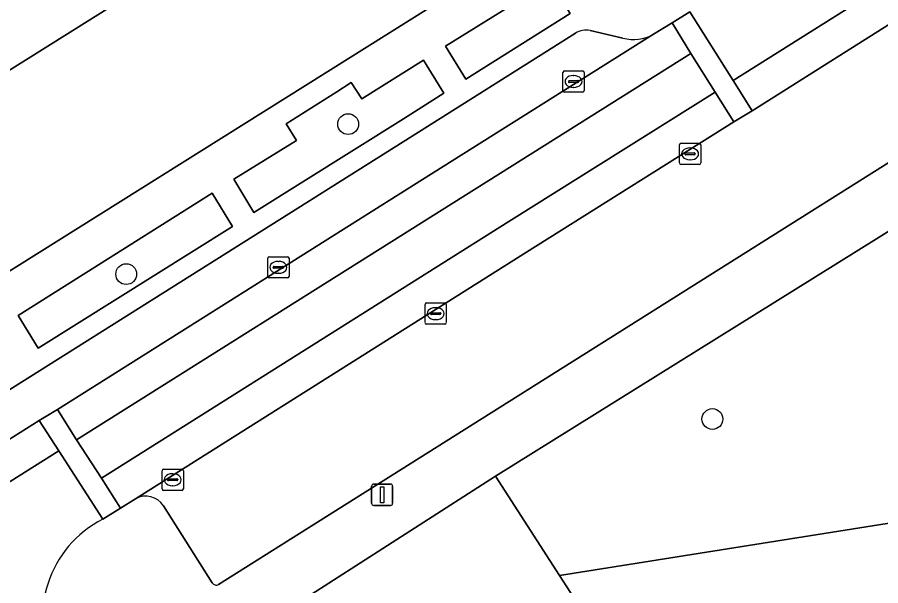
# Model space of a CAD drawing. Extents: x 160077 to 160948, y 386481 to 387498.
# Drawn here: x 160443.45 to 160484.07, y 387208.7 to 387235.45 of the extents above; entities that cross this region are included whole.
import ezdxf

# ---------------------------------------------------------------- set-up
doc = ezdxf.new("R2010")
doc.units = 0
for name, color, linetype in [('IMGEO_Boom', 7, 'Continuous'), ('IMGEO_Erf', 7, 'Continuous'), ('IMGEO_Groenvoorziening', 7, 'Continuous'), ('IMGEO_Kolk', 7, 'Continuous'), ('IMGEO_Lichtmast', 7, 'Continuous'), ('IMGEO_Pand', 7, 'Continuous'), ('IMGEO_Parkeervlak_open', 7, 'Continuous'), ('IMGEO_Rijbaan_lokaal_gesloten', 7, 'Continuous'), ('IMGEO_Rijbaan_lokaal_open', 7, 'Continuous'), ('IMGEO_Voetpad_open', 7, 'Continuous')]:
    doc.layers.add(name, color=color, linetype=linetype)

msp = doc.modelspace()

# ---------------------------------------------------------------- linework, layer by layer
at = {"layer": 'IMGEO_Boom'}
for centre in [(160459.014, 387230.426), (160448.574, 387223.366), (160476.149, 387216.548)]:
    msp.add_circle(centre, 0.489, dxfattribs=at)
at = {"layer": 'IMGEO_Erf'}
for points in [[(160467.691, 387238.95), (160463.439, 387245.729), (160458.165, 387242.42), (160453.038, 387239.204), (160447.912, 387235.987), (160442.785, 387232.771), (160437.658, 387229.555), (160432.533, 387226.339), (160427.406, 387223.123), (160422.279, 387219.906), (160417.152, 387216.69), (160412.026, 387213.474), (160406.899, 387210.257), (160401.625, 387206.948), (160405.127, 387201.741)], [(160407.555, 387201.225), (160467.691, 387238.95)]]:
    msp.add_lwpolyline(points, dxfattribs=at)
at = {"layer": 'IMGEO_Groenvoorziening'}
for points in [[(160463.592, 387234.087), (160464.554, 387232.533), (160469.465, 387235.624), (160468.507, 387237.153)], [(160500, 387233.575), (160500.121, 387235.16), (160500, 387235.084), (160465.938, 387213.851), (160468.963, 387209.178), (160498.497, 387213.871)], [(160462.559, 387233.439), (160459.665, 387231.62), (160459.163, 387232.386), (160458.481, 387231.949), (160456.093, 387230.437), (160456.581, 387229.661), (160453.633, 387227.827), (160454.582, 387226.269), (160461.625, 387230.674), (160463.522, 387231.883)], [(160453.57, 387225.605), (160452.616, 387227.169), (160443.496, 387221.414), (160444.427, 387219.882)], [(160471.06, 387205.939), (160498.218, 387210.216), (160498.497, 387213.871), (160468.963, 387209.178)]]:
    msp.add_lwpolyline(points, close=True, dxfattribs=at)
for points in [[(160468.963, 387209.178), (160465.938, 387213.851), (160449.437, 387203.261)], [(160448.92, 387202.55), (160471.06, 387205.939), (160468.963, 387209.178)]]:
    msp.add_lwpolyline(points, dxfattribs=at)
at = {"layer": 'IMGEO_Kolk'}
for p, q in [((160469.116, 387232.005), (160469.116, 387232.857)), ((160469.191, 387232.931), (160470.043, 387232.931)), ((160469.604, 387232.711), (160469.629, 387232.711)), ((160470.117, 387232.857), (160470.117, 387232.005)), ((160469.375, 387232.425), (160469.375, 387232.437)), ((160469.813, 387232.388), (160469.415, 387232.388)), ((160469.418, 387232.474), (160469.816, 387232.474)), ((160469.859, 387232.437), (160469.859, 387232.425)), ((160470.043, 387231.931), (160469.191, 387231.931)), ((160469.627, 387232.151), (160469.602, 387232.151)), ((160474.6, 387228.599), (160474.6, 387229.451)), ((160474.675, 387229.525), (160475.527, 387229.525)), ((160475.601, 387229.451), (160475.601, 387228.599)), ((160474.859, 387229.019), (160474.859, 387229.031)), ((160475.297, 387228.982), (160474.899, 387228.982)), ((160474.902, 387229.068), (160475.3, 387229.068)), ((160475.088, 387229.305), (160475.113, 387229.305)), ((160475.343, 387229.031), (160475.343, 387229.019)), ((160475.111, 387228.745), (160475.086, 387228.745)), ((160475.527, 387228.525), (160474.675, 387228.525)), ((160455.232, 387223.26), (160455.232, 387224.112)), ((160455.307, 387224.186), (160456.159, 387224.186)), ((160456.233, 387224.112), (160456.233, 387223.26)), ((160455.491, 387223.68), (160455.491, 387223.692)), ((160455.534, 387223.729), (160455.932, 387223.729)), ((160455.72, 387223.966), (160455.745, 387223.966)), ((160455.975, 387223.692), (160455.975, 387223.68)), ((160455.929, 387223.643), (160455.531, 387223.643)), ((160455.743, 387223.406), (160455.718, 387223.406)), ((160456.159, 387223.186), (160455.307, 387223.186)), ((160462.631, 387221.082), (160462.631, 387221.934)), ((160462.706, 387222.008), (160463.558, 387222.008)), ((160463.119, 387221.788), (160463.144, 387221.788)), ((160463.632, 387221.934), (160463.632, 387221.082)), ((160462.89, 387221.502), (160462.89, 387221.514)), ((160463.328, 387221.465), (160462.93, 387221.465)), ((160462.933, 387221.551), (160463.331, 387221.551)), ((160463.142, 387221.228), (160463.117, 387221.228)), ((160463.374, 387221.514), (160463.374, 387221.502)), ((160463.558, 387221.008), (160462.706, 387221.008)), ((160450.26, 387213.265), (160450.26, 387214.117)), ((160450.335, 387214.191), (160451.187, 387214.191)), ((160450.748, 387213.971), (160450.773, 387213.971)), ((160451.261, 387214.117), (160451.261, 387213.265)), ((160450.519, 387213.685), (160450.519, 387213.697)), ((160450.957, 387213.648), (160450.559, 387213.648)), ((160450.562, 387213.734), (160450.96, 387213.734)), ((160451.003, 387213.697), (160451.003, 387213.685)), ((160451.187, 387213.191), (160450.335, 387213.191)), ((160450.771, 387213.411), (160450.746, 387213.411))]:
    msp.add_line(p, q, dxfattribs=at)
for points in [[(160469.116, 387232.005), (160469.116, 387232.857)], [(160469.191, 387232.931), (160470.043, 387232.931)], [(160470.117, 387232.857), (160470.117, 387232.005)], [(160470.043, 387231.931), (160469.191, 387231.931)], [(160474.6, 387228.599), (160474.6, 387229.451)], [(160474.675, 387229.525), (160475.527, 387229.525)], [(160475.601, 387229.451), (160475.601, 387228.599)], [(160475.527, 387228.525), (160474.675, 387228.525)], [(160455.232, 387223.26), (160455.232, 387224.112)], [(160455.307, 387224.186), (160456.159, 387224.186)], [(160456.233, 387224.112), (160456.233, 387223.26)], [(160456.159, 387223.186), (160455.307, 387223.186)], [(160462.631, 387221.082), (160462.631, 387221.934)], [(160462.706, 387222.008), (160463.558, 387222.008)], [(160463.632, 387221.934), (160463.632, 387221.082)], [(160463.558, 387221.008), (160462.706, 387221.008)], [(160450.26, 387213.265), (160450.26, 387214.117)], [(160450.335, 387214.191), (160451.187, 387214.191)], [(160451.261, 387214.117), (160451.261, 387213.265)], [(160451.187, 387213.191), (160450.335, 387213.191)]]:
    msp.add_lwpolyline(points, dxfattribs=at)
for centre, radius, start, end in [((160469.193, 387232.855), 0.0765, 91.552, 178.448), ((160469.193, 387232.855), 0.0765, 91.552, 178.448), ((160470.041, 387232.855), 0.0765, 1.552, 88.448), ((160470.041, 387232.855), 0.0765, 1.552, 88.448), ((160469.415, 387232.434), 0.0403, 85.8775, 175.7526), ((160469.412, 387232.424), 0.0366, 178.938, 274.7102), ((160469.816, 387232.431), 0.043, 264.8664, 352.4533), ((160469.82, 387232.436), 0.0386, 1.7309, 96.639), ((160469.193, 387232.007), 0.0765, 181.552, 268.448), ((160469.193, 387232.007), 0.0765, 181.552, 268.448), ((160470.041, 387232.007), 0.0765, 271.552, 358.448), ((160470.041, 387232.007), 0.0765, 271.552, 358.448), ((160474.677, 387229.449), 0.0765, 91.552, 178.448), ((160474.677, 387229.449), 0.0765, 91.552, 178.448), ((160475.525, 387229.449), 0.0765, 1.552, 88.448), ((160475.525, 387229.449), 0.0765, 1.552, 88.448), ((160474.899, 387229.028), 0.0403, 85.8775, 175.7526), ((160474.896, 387229.018), 0.0366, 178.938, 274.7102), ((160475.3, 387229.025), 0.043, 264.8664, 352.4533), ((160475.304, 387229.03), 0.0386, 1.7309, 96.639), ((160474.677, 387228.601), 0.0765, 181.552, 268.448), ((160474.677, 387228.601), 0.0765, 181.552, 268.448), ((160475.525, 387228.601), 0.0765, 271.552, 358.448), ((160475.525, 387228.601), 0.0765, 271.552, 358.448), ((160455.309, 387224.11), 0.0765, 91.552, 178.448), ((160455.309, 387224.11), 0.0765, 91.552, 178.448), ((160456.157, 387224.11), 0.0765, 1.552, 88.448), ((160456.157, 387224.11), 0.0765, 1.552, 88.448), ((160455.531, 387223.689), 0.0403, 85.8775, 175.7526), ((160455.528, 387223.679), 0.0366, 178.938, 274.7102), ((160455.932, 387223.686), 0.043, 264.8664, 352.4533), ((160455.936, 387223.691), 0.0386, 1.7309, 96.639), ((160455.309, 387223.262), 0.0765, 181.552, 268.448), ((160455.309, 387223.262), 0.0765, 181.552, 268.448), ((160456.157, 387223.262), 0.0765, 271.552, 358.448), ((160456.157, 387223.262), 0.0765, 271.552, 358.448), ((160462.708, 387221.932), 0.0765, 91.552, 178.448), ((160462.708, 387221.932), 0.0765, 91.552, 178.448), ((160463.556, 387221.932), 0.0765, 1.552, 88.448), ((160463.556, 387221.932), 0.0765, 1.552, 88.448), ((160462.93, 387221.511), 0.0403, 85.8775, 175.7526), ((160462.927, 387221.501), 0.0366, 178.938, 274.7102), ((160463.331, 387221.508), 0.043, 264.8664, 352.4533), ((160463.335, 387221.513), 0.0386, 1.7309, 96.639), ((160462.708, 387221.084), 0.0765, 181.552, 268.448), ((160462.708, 387221.084), 0.0765, 181.552, 268.448), ((160463.556, 387221.084), 0.0765, 271.552, 358.448), ((160463.556, 387221.084), 0.0765, 271.552, 358.448), ((160450.337, 387214.115), 0.0765, 91.552, 178.448), ((160450.337, 387214.115), 0.0765, 91.552, 178.448), ((160451.185, 387214.115), 0.0765, 1.552, 88.448), ((160451.185, 387214.115), 0.0765, 1.552, 88.448), ((160450.559, 387213.694), 0.0403, 85.8775, 175.7526), ((160450.556, 387213.684), 0.0366, 178.938, 274.7102), ((160450.96, 387213.691), 0.043, 264.8664, 352.4533), ((160450.964, 387213.696), 0.0386, 1.7309, 96.639), ((160450.337, 387213.267), 0.0765, 181.552, 268.448), ((160450.337, 387213.267), 0.0765, 181.552, 268.448), ((160451.185, 387213.267), 0.0765, 271.552, 358.448), ((160451.185, 387213.267), 0.0765, 271.552, 358.448)]:
    msp.add_arc(centre, radius, start, end, dxfattribs=at)
for centre, major_axis, ratio, start_param, end_param in [((160469.603, 387232.431), (-0.387, 0.002), 0.722429, 4.712389, 7.853982), ((160469.628, 387232.431), (-0.39, 0.002), 0.717154, 1.570796, 4.712389), ((160475.087, 387229.025), (-0.387, 0.002), 0.722429, 4.712389, 7.853982), ((160475.112, 387229.025), (-0.39, 0.002), 0.717154, 1.570796, 4.712389), ((160455.719, 387223.686), (-0.387, 0.002), 0.722429, 4.712389, 7.853982), ((160455.744, 387223.686), (-0.39, 0.002), 0.717154, 1.570796, 4.712389), ((160463.118, 387221.508), (-0.387, 0.002), 0.722429, 4.712389, 7.853982), ((160463.143, 387221.508), (-0.39, 0.002), 0.717154, 1.570796, 4.712389), ((160450.747, 387213.691), (-0.387, 0.002), 0.722429, 4.712389, 7.853982), ((160450.772, 387213.691), (-0.39, 0.002), 0.717154, 1.570796, 4.712389)]:
    msp.add_ellipse(centre, major_axis=major_axis, ratio=ratio, start_param=start_param, end_param=end_param, dxfattribs=at)
at = {"layer": 'IMGEO_Lichtmast'}
for p, q in [((160460.118, 387212.584), (160460.118, 387213.384)), ((160460.118, 387213.384), (160460.118, 387212.584)), ((160460.218, 387213.484), (160461.008, 387213.484)), ((160461.008, 387213.484), (160460.218, 387213.484)), ((160461.108, 387213.384), (160461.108, 387212.584)), ((160461.108, 387212.584), (160461.108, 387213.384)), ((160461.008, 387212.484), (160460.218, 387212.484)), ((160460.218, 387212.484), (160461.008, 387212.484))]:
    msp.add_line(p, q, dxfattribs=at)
msp.add_lwpolyline([(160460.538, 387213.359), (160460.688, 387213.359), (160460.688, 387212.609), (160460.538, 387212.609), (160460.538, 387213.359)], dxfattribs=at)
for centre, start, end in [((160460.218, 387213.384), 90, 180), ((160460.218, 387213.384), 90, 180), ((160461.008, 387213.384), 0, 90), ((160461.008, 387213.384), 360, 90), ((160460.218, 387212.584), 180, 270), ((160460.218, 387212.584), 180, 270), ((160461.008, 387212.584), 270, 0), ((160461.008, 387212.584), 270, 0)]:
    msp.add_arc(centre, 0.1, start, end, dxfattribs=at)
at = {"layer": 'IMGEO_Pand'}
msp.add_lwpolyline([(160443.947, 387242.308), (160438.821, 387239.091), (160442.785, 387232.771), (160447.912, 387235.987)], close=True, dxfattribs=at)
at = {"layer": 'IMGEO_Parkeervlak_open'}
for points in [[(160501.954, 387246.167), (160494.536, 387241.499), (160493.712, 387240.972), (160478.021, 387231.045), (160477.162, 387230.526), (160467.409, 387224.394), (160449.009, 387212.798)], [(160452.917, 387208.765), (160497.878, 387237.096), (160503.883, 387240.878)], [(160412.46, 387196.315), (160429.318, 387206.91), (160430.163, 387207.438), (160444.485, 387216.473), (160445.343, 387217), (160462.516, 387227.814), (160473.384, 387234.655)], [(160469.706, 387234.709), (160461.605, 387229.597), (160414.069, 387199.66)], [(160471.937, 387234.472), (160470.4, 387234.828)], [(160450.325, 387212.464), (160452.621, 387208.837)]]:
    msp.add_lwpolyline(points, dxfattribs=at)
for centre, radius, start, end in [((160470.22, 387233.794), 1.049, 80.1253, 119.3344), ((160472.434, 387236.358), 1.95, 255.2475, 299.1682), ((160449.489, 387211.93), 0.992, 32.567, 118.9511), ((160452.805, 387208.947), 0.214, 210.9405, 301.7169)]:
    msp.add_arc(centre, radius, start, end, dxfattribs=at)
at = {"layer": 'IMGEO_Rijbaan_lokaal_gesloten'}
for points in [[(160493.712, 387240.972), (160492.831, 387242.374), (160477.128, 387232.473), (160478.021, 387231.045)], [(160475.133, 387233.755), (160474.253, 387235.192), (160473.384, 387234.655), (160462.516, 387227.814), (160445.343, 387217), (160446.236, 387215.571), (160463.439, 387226.398)], [(160467.409, 387224.394), (160477.162, 387230.526), (160476.287, 387231.935), (160466.573, 387225.845), (160447.41, 387213.769), (160448.303, 387212.355), (160449.009, 387212.798)], [(160445.399, 387215.056), (160444.485, 387216.473), (160430.163, 387207.438), (160431.059, 387206.014)]]:
    msp.add_lwpolyline(points, close=True, dxfattribs=at)
at = {"layer": 'IMGEO_Rijbaan_lokaal_open'}
for points in [[(160475.088, 387235.715), (160477.128, 387232.473), (160492.831, 387242.374)], [(160447.472, 387211.842), (160445.399, 387215.056), (160431.059, 387206.014), (160433.068, 387202.801)]]:
    msp.add_lwpolyline(points, dxfattribs=at)
for points in [[(160475.088, 387235.715), (160474.253, 387235.192), (160475.133, 387233.755), (160476.287, 387231.935), (160477.162, 387230.526), (160478.021, 387231.045), (160477.128, 387232.473)], [(160466.573, 387225.845), (160476.287, 387231.935), (160475.133, 387233.755), (160463.439, 387226.398), (160446.236, 387215.571), (160447.41, 387213.769)], [(160446.236, 387215.571), (160445.343, 387217), (160444.485, 387216.473), (160445.399, 387215.056), (160447.472, 387211.842), (160448.303, 387212.355), (160447.41, 387213.769)]]:
    msp.add_lwpolyline(points, close=True, dxfattribs=at)
msp.add_arc((160449.893, 387207.168), 5.264, 117.3854, 205.9271, dxfattribs=at)
at = {"layer": 'IMGEO_Voetpad_open'}
for points in [[(160465.938, 387213.851), (160500, 387235.084), (160500.121, 387235.16), (160502.873, 387236.9), (160502.892, 387236.932), (160508.282, 387239.959), (160507.612, 387244.225)], [(160472.236, 387241.799), (160468.731, 387239.603), (160467.691, 387238.95), (160407.555, 387201.225), (160403.123, 387197.94), (160403.384, 387197.523)], [(160503.883, 387240.878), (160497.878, 387237.096), (160452.917, 387208.765)], [(160473.384, 387234.655), (160474.253, 387235.192), (160475.088, 387235.715)], [(160414.069, 387199.66), (160461.605, 387229.597), (160469.706, 387234.709)], [(160470.4, 387234.828), (160471.937, 387234.472)], [(160446.676, 387201.618), (160449.437, 387203.261), (160465.938, 387213.851)], [(160449.009, 387212.798), (160448.303, 387212.355), (160447.472, 387211.842)], [(160452.621, 387208.837), (160450.325, 387212.464)]]:
    msp.add_lwpolyline(points, dxfattribs=at)
for points in [[(160468.507, 387237.153), (160469.465, 387235.624), (160464.554, 387232.533), (160463.592, 387234.087)], [(160459.665, 387231.62), (160462.559, 387233.439), (160463.522, 387231.883), (160461.625, 387230.674), (160454.582, 387226.269), (160453.633, 387227.827), (160456.581, 387229.661), (160456.093, 387230.437), (160458.481, 387231.949), (160459.163, 387232.386)], [(160452.616, 387227.169), (160453.57, 387225.605), (160444.427, 387219.882), (160443.496, 387221.414)]]:
    msp.add_lwpolyline(points, close=True, dxfattribs=at)
for centre, radius, start, end in [((160470.22, 387233.794), 1.049, 80.1253, 119.3344), ((160472.434, 387236.358), 1.95, 255.2475, 299.1682), ((160449.489, 387211.93), 0.992, 32.567, 118.9511), ((160449.893, 387207.168), 5.264, 117.3854, 205.9271), ((160452.805, 387208.947), 0.214, 210.9405, 301.7169)]:
    msp.add_arc(centre, radius, start, end, dxfattribs=at)

doc.saveas('drawing.dxf')
